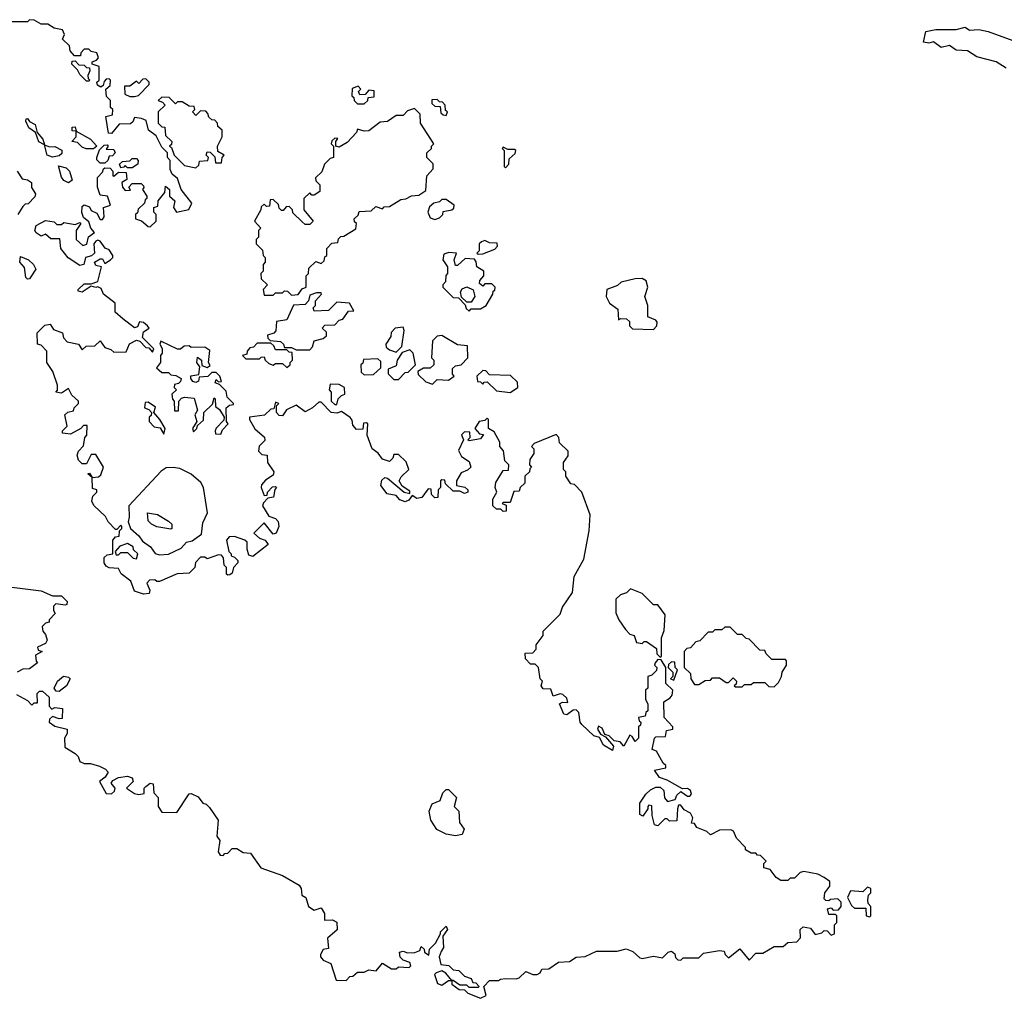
# Model space of a CAD drawing. Extents: x 2494106 to 2685573, y 758056 to 915185.
# Tile 290 of 507: x 2563481 to 2567806, y 873562 to 877860. Entities that reach past the tile are written whole.
import ezdxf

# ---------------------------------------------------------------- set-up
doc = ezdxf.new("R2010")
doc.units = 0

msp = doc.modelspace()

# ---------------------------------------------------------------- linework, layer by layer
at = {"layer": '0CON05XD'}
for points in [[(2563850, 877205), (2563855, 877210), (2563878.3, 877208.3), (2563890, 877195), (2563890, 877175), (2563895, 877172.5), (2563915, 877190), (2563948.3, 877188.3), (2563951.7, 877158.3), (2563930, 877145), (2563932.5, 877125), (2563945, 877110), (2563968.3, 877111.7), (2563960, 877125), (2563975, 877140), (2564015, 877140), (2564025, 877130), (2564027, 877123), (2564020, 877115), (2564040, 877085), (2564040, 877075), (2564031.7, 877068.3), (2564030, 877055), (2564001.7, 877028.3), (2563998.3, 877011.7), (2563990, 877005), (2563990, 876985), (2564017, 876977), (2564045, 876952.5), (2564055, 876950), (2564080, 876975), (2564080, 877005), (2564070, 877015), (2564070, 877035), (2564088.3, 877041.7), (2564090, 877065), (2564118.3, 877101.7), (2564121.7, 877128.3), (2564140, 877115), (2564140, 877085), (2564162.5, 877065), (2564157.5, 877035), (2564170, 877015), (2564223.8, 877026.2), (2564237.5, 877055), (2564190, 877115), (2564175, 877162.5), (2564151.7, 877181.7), (2564142.5, 877202.5), (2564141.7, 877241.7), (2564130, 877255), (2564130, 877275), (2564105, 877300), (2564080, 877350), (2564047.5, 877375), (2564036.7, 877416.7), (2564016.4, 877426.4), (2563985, 877430), (2563978.3, 877411.7), (2563967.5, 877402.5), (2563918.3, 877401.7), (2563885, 877360), (2563871.7, 877361.7), (2563860, 877435), (2563888.3, 877441.7), (2563890, 877465), (2563880, 877475), (2563880, 877505), (2563863, 877523), (2563860, 877555), (2563878.3, 877571.7), (2563880, 877595), (2563875, 877600), (2563861.7, 877598.3), (2563851.7, 877588.3), (2563848.3, 877571.7), (2563837, 877563), (2563823, 877573), (2563820, 877585), (2563830, 877595), (2563830, 877655), (2563800, 877665), (2563800, 877675), (2563818.3, 877681.7), (2563827, 877693), (2563820, 877715), (2563795, 877720), (2563785, 877730), (2563765, 877730), (2563750, 877715), (2563748.3, 877701.7), (2563721.7, 877701.7), (2563703, 877723), (2563700, 877745), (2563670, 877775), (2563677.5, 877795), (2563670, 877815), (2563633, 877823), (2563605, 877840), (2563575, 877840), (2563545, 877857.5), (2563525, 877860), (2563515, 877850), (2563445, 877850)], [(2567815, 877646.7), (2567770, 877675), (2567685, 877697.5), (2567645, 877723.3), (2567595, 877726), (2567565, 877746), (2567528.3, 877738.3), (2567495, 877762.5), (2567475, 877757.5), (2567451.7, 877761.7), (2567461.7, 877808.3), (2567505, 877816.7), (2567595, 877817.5), (2567635, 877826.7), (2567653.6, 877813.6), (2567695, 877816.7), (2567735, 877808.8), (2567891.7, 877751.7)], [(2563785, 877590), (2563775, 877590), (2563745, 877620), (2563735, 877640), (2563710, 877665), (2563711.7, 877678.3), (2563725, 877680), (2563741.7, 877661.7), (2563765, 877660), (2563775, 877650), (2563788.3, 877648.3), (2563790, 877635), (2563780, 877615), (2563781.7, 877601.7), (2563790, 877595), (2563785, 877590)], [(2563985, 877522.5), (2564002.5, 877527.5), (2564050, 877575), (2564050, 877585), (2564035, 877600), (2564021.7, 877598.3), (2564005, 877580), (2563995, 877590), (2563965, 877567.5), (2563941.7, 877568.3), (2563943.6, 877533.6), (2563965, 877522.5), (2563985, 877522.5)], [(2564995, 877490), (2565010, 877505), (2565011.7, 877518.3), (2565038.3, 877521.7), (2565038.3, 877548.3), (2565015, 877550), (2564998.3, 877531.7), (2564975, 877530), (2564970, 877545), (2564980, 877555), (2564968.3, 877568.3), (2564941.7, 877558.3), (2564940, 877525), (2564948.3, 877518.3), (2564950, 877505), (2564965, 877490), (2564995, 877490)], [(2564255, 877210), (2564268.3, 877221.7), (2564271.7, 877238.3), (2564308.3, 877241.7), (2564310, 877255), (2564300, 877265), (2564305, 877280), (2564318.3, 877278.3), (2564338.3, 877258.3), (2564341.7, 877231.7), (2564368.3, 877231.7), (2564370, 877255), (2564380, 877265), (2564351.7, 877281.7), (2564350, 877305), (2564370, 877345), (2564370, 877375), (2564351.7, 877391.7), (2564350, 877405), (2564338.3, 877418.3), (2564325, 877420), (2564311.7, 877431.7), (2564308.3, 877448.3), (2564298.3, 877458.3), (2564275, 877460), (2564255, 877440), (2564240, 877455), (2564250, 877465), (2564248.3, 877478.3), (2564225, 877480), (2564195, 877500), (2564175, 877500), (2564165, 877490), (2564138.3, 877518.3), (2564105, 877520), (2564090, 877505), (2564108.3, 877498.3), (2564120, 877485), (2564090, 877455), (2564090, 877405), (2564105, 877390), (2564118.3, 877388.3), (2564121.7, 877351.7), (2564150, 877325), (2564148.3, 877311.7), (2564140, 877305), (2564148.3, 877298.3), (2564160, 877265), (2564205, 877220), (2564255, 877210)], [(2565355, 877440), (2565360, 877455), (2565351.7, 877461.7), (2565350, 877485), (2565338.3, 877498.3), (2565325, 877500), (2565315, 877510), (2565291.7, 877508.3), (2565291.7, 877491.7), (2565305, 877480), (2565328.3, 877478.3), (2565331.7, 877451.7), (2565341.7, 877441.7), (2565355, 877440)], [(2564675, 876650), (2564705, 876652.5), (2564721.7, 876678.3), (2564740, 876685), (2564740, 876735), (2564750, 876745), (2564751.7, 876768.3), (2564781.7, 876798.3), (2564805, 876790), (2564818.3, 876801.7), (2564821.7, 876818.3), (2564830, 876825), (2564830, 876855), (2564851.7, 876878.3), (2564878.3, 876881.7), (2564881.7, 876898.3), (2564891.7, 876908.3), (2564905, 876910), (2564958.3, 876941.7), (2564960, 876965), (2564951.7, 876971.7), (2564950, 876985), (2564968.3, 877001.7), (2564971.7, 877018.3), (2565025, 877020), (2565045, 877040), (2565075, 877030), (2565081.7, 877038.3), (2565105, 877040), (2565155, 877070), (2565177, 877073), (2565203, 877087), (2565235, 877090), (2565265, 877110), (2565270, 877175), (2565297.5, 877205), (2565297, 877227), (2565270, 877255), (2565270, 877275), (2565290, 877295), (2565290, 877305), (2565300, 877315), (2565242.5, 877405), (2565240, 877445), (2565215, 877470), (2565185, 877460), (2565165, 877440), (2565135, 877440), (2565097, 877413), (2565065, 877410), (2565015, 877372.5), (2564995, 877370), (2564965, 877380), (2564960, 877365), (2564919.3, 877320.7), (2564885, 877300), (2564870, 877305), (2564870, 877325), (2564878.3, 877338.3), (2564865, 877340), (2564851.7, 877328.3), (2564850, 877315), (2564860, 877305), (2564860, 877255), (2564845, 877250), (2564820, 877225), (2564808.3, 877191.7), (2564780, 877165), (2564781.7, 877151.7), (2564800, 877135), (2564800, 877105), (2564775, 877090), (2564765, 877090), (2564755, 877100), (2564730, 877075), (2564730, 877025), (2564770, 876975), (2564755, 876960), (2564735, 876960), (2564721.7, 876971.7), (2564681.7, 877011.7), (2564680, 877025), (2564665, 877040), (2564651.7, 877038.3), (2564638.3, 877021.7), (2564631.7, 877021.7), (2564621.7, 877031.7), (2564618.3, 877048.3), (2564595, 877070), (2564581.7, 877068.3), (2564578.3, 877041.7), (2564565, 877040), (2564555, 877050), (2564541.7, 877038.3), (2564540, 877025), (2564512.5, 876975), (2564540, 876945), (2564530, 876935), (2564530, 876905), (2564520, 876895), (2564520, 876875), (2564548.3, 876848.3), (2564550, 876825), (2564560, 876815), (2564560, 876795), (2564550, 876785), (2564550, 876755), (2564540, 876745), (2564541.7, 876721.7), (2564570, 876695), (2564550, 876675), (2564555, 876650), (2564595, 876650), (2564605, 876660), (2564635, 876660), (2564645, 876670), (2564658.3, 876668.3), (2564675, 876650)], [(2563625, 877256), (2563602, 877265), (2563590, 877310), (2563565, 877323.3), (2563550, 877365), (2563521.4, 877385), (2563507.5, 877415), (2563510, 877425), (2563515, 877426.7), (2563523.6, 877413.6), (2563549.7, 877399.7), (2563557.5, 877365), (2563583.3, 877335), (2563590, 877310), (2563611.7, 877301.7), (2563635, 877303.3), (2563666.4, 877286.4), (2563667, 877273), (2563655, 877262.5), (2563625, 877256)], [(2563805, 877292.5), (2563773, 877293), (2563755, 877300), (2563735, 877320), (2563710, 877325), (2563730, 877345), (2563730, 877370), (2563711.7, 877371.7), (2563711.7, 877388.3), (2563725, 877390), (2563730, 877370), (2563792.5, 877335), (2563820, 877305), (2563805, 877292.5)], [(2563855, 877230), (2563835, 877230), (2563820, 877245), (2563820, 877255), (2563831.7, 877288.3), (2563851.7, 877308.3), (2563865, 877310), (2563870, 877305), (2563861.7, 877291.7), (2563895, 877290), (2563900, 877275), (2563888.3, 877261.7), (2563875, 877260), (2563868.3, 877241.7), (2563855, 877230)], [(2565615, 877210), (2565630, 877225), (2565631.7, 877248.3), (2565658.3, 877271.7), (2565660, 877285), (2565655, 877290), (2565625, 877290), (2565605, 877300), (2565600, 877295), (2565610, 877285), (2565610, 877215), (2565615, 877210)], [(2563975, 877210), (2563955, 877210), (2563945, 877220), (2563938.3, 877211.7), (2563925, 877210), (2563920, 877225), (2563933, 877237), (2563965, 877240), (2563975, 877250), (2563995, 877250), (2564001.7, 877241.7), (2564000, 877225), (2563975, 877210)], [(2566171.7, 874711.7), (2566161.7, 874718.3), (2566135, 874670), (2566118.3, 874688.3), (2566093, 874693), (2566070, 874715), (2566051.7, 874721.7), (2566039.3, 874749.3), (2566023, 874757), (2566020, 874745), (2566032.5, 874722.5), (2566055, 874710), (2566089.3, 874669.3), (2566085, 874650), (2566045, 874673.8), (2566028.3, 874708.3), (2566002.5, 874715), (2565950, 874765), (2565943.3, 874775), (2565937, 874817), (2565925, 874830), (2565911.7, 874828.3), (2565885, 874807.5), (2565870.7, 874810.7), (2565852.5, 874855), (2565865, 874862.5), (2565888.3, 874861.7), (2565885, 874880), (2565867, 874897), (2565855, 874900), (2565825, 874890), (2565815, 874920), (2565781.2, 874921.2), (2565772.5, 874935), (2565777.5, 874955), (2565767.5, 874965), (2565760, 875015), (2565745, 875030), (2565725, 875030), (2565703, 875053), (2565701.7, 875078.3), (2565735, 875080), (2565750, 875095), (2565750, 875115), (2565780, 875155), (2565780, 875175), (2565855, 875250), (2565865, 875280), (2565910, 875345), (2565917.5, 875415), (2565959.3, 875490.7), (2565982.5, 875615), (2565987.5, 875685), (2565950, 875785), (2565918.3, 875818.3), (2565901.7, 875821.7), (2565880, 875855), (2565880, 875875), (2565870, 875885), (2565870, 875915), (2565890, 875945), (2565890, 875965), (2565851.7, 876001.7), (2565850, 876025), (2565838.3, 876038.3), (2565741.7, 875998.3), (2565730, 875985), (2565740, 875975), (2565740, 875955), (2565721.7, 875928.3), (2565720, 875905), (2565730, 875895), (2565721.7, 875888.3), (2565720, 875875), (2565700, 875855), (2565700, 875825), (2565680, 875805), (2565675, 875790), (2565651.7, 875788.3), (2565635, 875740), (2565605, 875740), (2565600, 875735), (2565618.3, 875728.3), (2565618.3, 875701.7), (2565605, 875700), (2565595, 875710), (2565575, 875710), (2565560, 875725), (2565560, 875755), (2565577.5, 875785), (2565570, 875805), (2565573, 875827), (2565605, 875880), (2565628.3, 875881.7), (2565630, 875905), (2565613, 875923), (2565606.4, 875966.4), (2565590, 875985), (2565590, 876005), (2565565, 876050), (2565540, 876065), (2565540, 876105), (2565535, 876110), (2565525, 876100), (2565500, 876095), (2565480, 876065), (2565501.7, 876041.7), (2565518.3, 876038.3), (2565505, 876020), (2565455, 876010), (2565450, 876015), (2565460, 876025), (2565458.3, 876048.3), (2565435, 876050), (2565422.5, 876037.5), (2565430, 876015), (2565408.3, 875968.3), (2565421.7, 875941.7), (2565455, 875920), (2565462.5, 875895), (2565448.8, 875881.2), (2565420, 875870), (2565400, 875835), (2565400, 875815), (2565437, 875807), (2565450, 875795), (2565450, 875785), (2565435, 875780), (2565415, 875790), (2565385, 875790), (2565351.7, 875821.7), (2565348.3, 875838.3), (2565335, 875840), (2565330, 875835), (2565330, 875805), (2565320, 875795), (2565318.3, 875761.7), (2565305, 875760), (2565290, 875775), (2565288.3, 875798.3), (2565275, 875800), (2565248.3, 875761.7), (2565225, 875756.7), (2565205, 875770), (2565190, 875750), (2565175, 875742.5), (2565151.7, 875751.7), (2565135, 875770), (2565095, 875777.5), (2565067.5, 875815), (2565071.7, 875838.3), (2565085, 875850), (2565097, 875847), (2565170, 875785), (2565195, 875780), (2565195, 875790), (2565161.7, 875811.7), (2565147.5, 875835), (2565157, 875853), (2565190, 875885), (2565178.3, 875918.3), (2565145, 875950), (2565125, 875950), (2565120, 875935), (2565105, 875920), (2565075, 875930), (2565056.4, 875956.4), (2565030, 875975), (2565007.5, 876035), (2565010, 876085), (2565005, 876090), (2564991.7, 876088.3), (2564988.3, 876061.7), (2564960.7, 876060.7), (2564945, 876080), (2564941.7, 876101.7), (2564933, 876113), (2564895, 876140), (2564875, 876132.5), (2564850, 876135), (2564805, 876180), (2564795, 876180), (2564767.5, 876155), (2564735, 876137.5), (2564695, 876167.5), (2564653.3, 876146.7), (2564635, 876120), (2564621.7, 876121.7), (2564610, 876135), (2564610, 876165), (2564620, 876175), (2564605, 876180), (2564598.3, 876151.7), (2564585, 876150), (2564557, 876123), (2564490, 876115), (2564490, 876105), (2564513.6, 876063.6), (2564556.4, 876026.4), (2564557.5, 876012.5), (2564533, 875987), (2564530, 875965), (2564545, 875950), (2564568.3, 875948.3), (2564570, 875915), (2564597.5, 875875), (2564595, 875860), (2564561.7, 875838.3), (2564543, 875817), (2564542.5, 875805), (2564555, 875770), (2564568.3, 875771.7), (2564570, 875785), (2564591.7, 875808.3), (2564605, 875810), (2564610, 875805), (2564602.5, 875797.5), (2564596.4, 875763.6), (2564571.7, 875758.3), (2564551.7, 875738.3), (2564547.5, 875725), (2564575, 875680), (2564605, 875670), (2564617, 875657), (2564620, 875635), (2564607.5, 875605), (2564595, 875600), (2564555, 875650), (2564510, 875605), (2564535, 875582.5), (2564560, 875575), (2564572.5, 875555), (2564505, 875503.3), (2564488.3, 875508.3), (2564480, 875535), (2564480, 875565), (2564470, 875575), (2564425, 875590), (2564401.7, 875588.3), (2564390, 875575), (2564400, 875525), (2564410, 875515), (2564410, 875505), (2564425, 875500), (2564440, 875485), (2564440, 875475), (2564420, 875455), (2564415, 875430), (2564405, 875422.5), (2564395, 875420), (2564390, 875425), (2564390, 875455), (2564380, 875465), (2564377, 875497), (2564368.3, 875508.3), (2564355, 875510), (2564305, 875492.5), (2564295, 875500), (2564275, 875500), (2564253, 875477), (2564250, 875455), (2564225, 875430), (2564173, 875427), (2564095, 875393.3), (2564083, 875393), (2564075, 875400), (2564051.7, 875398.3), (2564040, 875385), (2564052.5, 875355), (2564050, 875340), (2564025, 875337.5), (2563985, 875350), (2563970, 875395), (2563927, 875427), (2563915, 875450), (2563875, 875452.5), (2563860.7, 875460.7), (2563852.5, 875475), (2563851.7, 875498.3), (2563865, 875510), (2563890, 875515), (2563890, 875575), (2563901.7, 875588.3), (2563918.3, 875591.7), (2563920, 875615), (2563930, 875625), (2563930, 875635), (2563925, 875640), (2563908.3, 875621.7), (2563901.7, 875621.7), (2563870, 875655), (2563858.3, 875678.3), (2563807, 875727), (2563797.5, 875745), (2563803, 875767), (2563820, 875785), (2563820, 875795), (2563801.7, 875801.7), (2563800, 875850), (2563780, 875865), (2563788.3, 875868.3), (2563800, 875850), (2563827, 875853), (2563838.3, 875861.7), (2563850, 875895), (2563815, 875950), (2563795, 875950), (2563775, 875910), (2563755, 875910), (2563740, 875925), (2563733, 875947), (2563740, 875965), (2563761.7, 875988.3), (2563767.5, 876025), (2563776.7, 876035), (2563778.3, 876078.3), (2563761.7, 876078.3), (2563750, 876065), (2563705, 876040), (2563670, 876045), (2563670, 876055), (2563690, 876075), (2563680, 876125), (2563693, 876137), (2563718.3, 876141.7), (2563720, 876155), (2563740, 876175), (2563740, 876185), (2563710.7, 876210.7), (2563695, 876240), (2563665, 876220), (2563640, 876225), (2563647.5, 876232.5), (2563647.5, 876255), (2563627.5, 876315), (2563600, 876355), (2563600, 876405), (2563575, 876430), (2563560, 876435), (2563557.5, 876485), (2563591.9, 876518.1), (2563615, 876523.3), (2563630, 876500), (2563670, 876485), (2563673, 876463), (2563690, 876445), (2563740, 876435), (2563755, 876410), (2563773, 876427), (2563811.7, 876428.3), (2563835, 876450), (2563855, 876420), (2563881.7, 876411.7), (2563895, 876400), (2563948.3, 876401.7), (2563963.6, 876436.4), (2563995, 876452.5), (2564008.3, 876448.3), (2564035, 876420), (2564048.3, 876418.3), (2564065, 876400), (2564070, 876415), (2564055, 876430), (2564020, 876465), (2564025, 876490), (2564050, 876505), (2564042.5, 876515), (2564025, 876530), (2564007.5, 876532.5), (2563998.8, 876511.2), (2563985, 876507.5), (2563935, 876546.7), (2563900, 876575), (2563900, 876615), (2563850, 876655), (2563839.3, 876679.3), (2563825, 876687.5), (2563815, 876683.8), (2563795, 876690), (2563755.9, 876664.1), (2563738.3, 876668.3), (2563737.5, 876675), (2563765, 876700), (2563795, 876700), (2563825, 876710), (2563840, 876775), (2563815, 876780), (2563810, 876795), (2563835, 876810), (2563845, 876810), (2563855, 876790), (2563880, 876805), (2563890, 876815), (2563890, 876825), (2563875, 876850), (2563857, 876857), (2563835, 876887.5), (2563825, 876892.5), (2563815, 876887.5), (2563806.7, 876875), (2563810, 876835), (2563797, 876823), (2563770, 876815), (2563762.5, 876785), (2563745, 876780), (2563694.1, 876814.1), (2563662.5, 876855), (2563658.3, 876898.3), (2563618.3, 876898.3), (2563595, 876917.5), (2563575, 876910), (2563553.6, 876923.6), (2563547.5, 876935), (2563553.6, 876956.4), (2563595, 876977.5), (2563632.5, 876972.5), (2563645, 876960), (2563665, 876960), (2563675, 876970), (2563725, 876960), (2563745, 876970), (2563750, 876965), (2563730, 876935), (2563730, 876895), (2563758.3, 876868.3), (2563776.4, 876873.6), (2563783, 876907), (2563810, 876925), (2563793.8, 876943.8), (2563785, 876972.5), (2563761.2, 876991.2), (2563753.9, 877013.9), (2563755, 877040), (2563765, 877047.5), (2563788.3, 877038.3), (2563795, 877022.5), (2563820, 877010), (2563835, 876982.5), (2563845, 876982.5), (2563852.5, 876995), (2563850, 877035), (2563880, 877045), (2563867.5, 877085), (2563835, 877090), (2563822.5, 877125), (2563823, 877167), (2563845, 877190), (2563850, 877205)], [(2563695, 877143.8), (2563675, 877154), (2563665, 877168.8), (2563651.7, 877218.3), (2563685, 877210), (2563700, 877195), (2563711.2, 877155), (2563695, 877143.8)], [(2563470, 877195), (2563491.7, 877161.7), (2563515, 877157.5), (2563532.5, 877145), (2563533, 877123), (2563550, 877095), (2563548.3, 877081.7), (2563518.3, 877051.7), (2563505, 877050), (2563495, 877040), (2563472.5, 877005)], [(2565305, 876982.5), (2565325, 876990), (2565340, 877005), (2565341.7, 877018.3), (2565380, 877025), (2565388.3, 877031.7), (2565390, 877045), (2565355, 877070), (2565335, 877070), (2565325, 877060), (2565300, 877055), (2565281.7, 877038.3), (2565273.8, 877015), (2565285, 876990), (2565305, 876982.5)], [(2565495, 876830), (2565515, 876832.5), (2565568.3, 876851.7), (2565580, 876865), (2565578.3, 876878.3), (2565545, 876880), (2565525, 876890), (2565510, 876885), (2565500, 876875), (2565500, 876845), (2565490, 876835), (2565495, 876830)], [(2563515, 876720), (2563508.3, 876728.3), (2563501.7, 876771.7), (2563482.5, 876795), (2563485, 876820), (2563520, 876805), (2563542.5, 876785), (2563552.5, 876765), (2563525, 876722.5), (2563515, 876720)], [(2565455, 876580), (2565465, 876590), (2565505, 876590), (2565530, 876605), (2565560, 876655), (2565561.7, 876668.3), (2565568.3, 876671.7), (2565570, 876685), (2565555, 876700), (2565525, 876700), (2565515, 876690), (2565501.7, 876701.7), (2565502.5, 876715), (2565520, 876735), (2565520, 876755), (2565490, 876775), (2565487, 876797), (2565478.3, 876808.3), (2565438.3, 876811.7), (2565405, 876780), (2565395, 876780), (2565390, 876805), (2565400, 876835), (2565367, 876837), (2565345, 876830), (2565340, 876805), (2565360, 876775), (2565360, 876745), (2565353, 876737), (2565351.7, 876708.3), (2565340, 876695), (2565340, 876685), (2565385, 876640), (2565408.3, 876638.3), (2565438.3, 876608.3), (2565441.7, 876591.7), (2565455, 876580)], [(2566265, 876500), (2566280, 876515), (2566281.7, 876531.7), (2566275, 876540), (2566240, 876555), (2566240, 876605), (2566227.5, 876645), (2566240, 876685), (2566233.3, 876713.3), (2566215, 876723.3), (2566185, 876722.5), (2566123, 876707), (2566107, 876693), (2566060, 876675), (2566057.5, 876645), (2566072.5, 876615), (2566108.8, 876588.8), (2566111.7, 876541.7), (2566122.5, 876547.5), (2566147, 876547), (2566160, 876535), (2566160, 876515), (2566173, 876503), (2566265, 876500)], [(2565465, 876620), (2565445, 876620), (2565421.7, 876641.7), (2565417.5, 876665), (2565425, 876677.5), (2565445, 876686.7), (2565473, 876673), (2565480, 876645), (2565465, 876620)], [(2564755, 876410), (2564767, 876423), (2564775, 876450), (2564815, 876460), (2564828.3, 876471.7), (2564828.3, 876488.3), (2564810, 876505), (2564821.7, 876518.3), (2564865, 876520), (2564885, 876540), (2564900, 876545), (2564925, 876580), (2564948.3, 876581.7), (2564930, 876615), (2564875, 876620), (2564837, 876583), (2564775, 876580), (2564770, 876595), (2564780, 876605), (2564780, 876625), (2564807.5, 876655), (2564805, 876660), (2564785, 876660), (2564755, 876650), (2564750, 876625), (2564735, 876610), (2564683.3, 876606.7), (2564655, 876542.5), (2564610, 876535), (2564607, 876493), (2564597, 876483), (2564570, 876475), (2564571.7, 876461.7), (2564581.7, 876451.7), (2564627, 876447), (2564640, 876435), (2564645, 876420), (2564675, 876420), (2564695, 876410), (2564755, 876410)], [(2565135, 876400), (2565160, 876425), (2565170, 876495), (2565165, 876510), (2565130, 876505), (2565113, 876487), (2565111.7, 876468.3), (2565090, 876435), (2565091.7, 876421.7), (2565105, 876410), (2565135, 876400)], [(2565295, 876260), (2565315, 876280), (2565365, 876277.5), (2565390, 876295), (2565383, 876303), (2565381.7, 876328.3), (2565395, 876340), (2565420, 876345), (2565450, 876375), (2565448.3, 876428.3), (2565405, 876432.5), (2565335, 876472.5), (2565315, 876470), (2565295, 876450), (2565290, 876375), (2565300, 876365), (2565300, 876345), (2565285, 876330), (2565255, 876330), (2565230, 876315), (2565231.7, 876301.7), (2565265, 876270), (2565295, 876260)], [(2564365, 876040), (2564371.7, 876058.3), (2564397.5, 876085), (2564390, 876095), (2564387.5, 876155), (2564403, 876167), (2564420, 876170), (2564420, 876175), (2564393, 876203), (2564388.3, 876228.3), (2564358.3, 876258.3), (2564340, 876265), (2564345, 876280), (2564355, 876270), (2564368.3, 876271.7), (2564360, 876295), (2564345, 876310), (2564325, 876310), (2564307, 876293), (2564270, 876290), (2564267, 876273), (2564255, 876267.5), (2564241.2, 876271.2), (2564232.5, 876285), (2564233.3, 876296.7), (2564267.5, 876302.5), (2564272.5, 876335), (2564260, 876355), (2564261.7, 876378.3), (2564280, 876365), (2564281.7, 876341.7), (2564305, 876332.5), (2564318.3, 876341.7), (2564310, 876355), (2564317, 876407), (2564295, 876422.5), (2564235, 876420), (2564225, 876427.5), (2564203, 876427), (2564187, 876413), (2564175, 876412.5), (2564101.7, 876448.3), (2564097.5, 876435), (2564106.4, 876416.4), (2564107.5, 876395), (2564100, 876385), (2564100, 876355), (2564081.7, 876331.7), (2564105, 876310), (2564135, 876310), (2564145, 876300), (2564167, 876297), (2564190, 876285), (2564188.3, 876271.7), (2564178.3, 876261.7), (2564161.7, 876258.3), (2564160, 876245), (2564170, 876235), (2564150, 876215), (2564153, 876193), (2564160, 876185), (2564161.7, 876141.7), (2564178.3, 876141.7), (2564180, 876185), (2564191.7, 876198.3), (2564205, 876202.5), (2564248.3, 876198.3), (2564262.5, 876145), (2564250, 876125), (2564260, 876095), (2564240, 876065), (2564245, 876050), (2564260, 876065), (2564261.7, 876078.3), (2564288.3, 876101.7), (2564290, 876135), (2564328.3, 876171.7), (2564335, 876200), (2564340, 876195), (2564341.7, 876161.7), (2564358.3, 876148.3), (2564380, 876115), (2564378.3, 876101.7), (2564343.6, 876066.4), (2564340, 876055), (2564341.7, 876041.7), (2564365, 876040)], [(2564655, 876332.5), (2564670, 876345), (2564670, 876355), (2564680, 876365), (2564678.3, 876398.3), (2564665, 876400), (2564655, 876410), (2564605, 876410), (2564598.3, 876428.3), (2564585, 876440), (2564525, 876440), (2564508.3, 876421.7), (2564491.7, 876418.3), (2564480, 876405), (2564478.3, 876391.7), (2564460, 876385), (2564475, 876370), (2564535, 876370), (2564541.7, 876378.3), (2564555, 876380), (2564560, 876365), (2564575, 876350), (2564595, 876342.5), (2564605, 876350), (2564635, 876350), (2564655, 876332.5)], [(2565145, 876280), (2565175, 876310), (2565188.3, 876311.7), (2565220, 876345), (2565210, 876395), (2565195, 876410), (2565161.7, 876398.3), (2565140, 876365), (2565135, 876340), (2565100, 876325), (2565100, 876305), (2565125, 876280), (2565145, 876280)], [(2564995, 876300), (2565035, 876302.5), (2565068.3, 876331.7), (2565068.3, 876358.3), (2565055, 876370), (2564991.7, 876368.3), (2564988.3, 876351.7), (2564980, 876345), (2564981.7, 876311.7), (2564995, 876300)], [(2565635, 876222.5), (2565670, 876245), (2565668.3, 876268.3), (2565637, 876297), (2565545, 876300), (2565528.3, 876318.3), (2565515, 876320), (2565490, 876295), (2565491.7, 876271.7), (2565505, 876270), (2565515, 876260), (2565521.7, 876268.3), (2565535, 876270), (2565575, 876230), (2565635, 876222.5)], [(2564875, 876170), (2564880, 876195), (2564895, 876210), (2564910, 876215), (2564907.5, 876245), (2564885, 876257.5), (2564845, 876260), (2564840, 876235), (2564850, 876225), (2564850, 876185), (2564865, 876170), (2564875, 876170)], [(2564115, 876040), (2564120, 876065), (2564097.5, 876105), (2564070, 876135), (2564078.3, 876158.3), (2564045, 876180), (2564031.7, 876178.3), (2564030, 876155), (2564048.3, 876148.3), (2564060, 876135), (2564058.3, 876121.7), (2564050, 876115), (2564050, 876095), (2564071.7, 876071.7), (2564098.3, 876068.3), (2564115, 876040)], [(2564095, 875510), (2564135, 875513.3), (2564191.2, 875538.8), (2564213.8, 875565), (2564238.3, 875571.7), (2564279.3, 875600.7), (2564285, 875650), (2564306.7, 875695), (2564288, 875805), (2564277.3, 875827.3), (2564234.2, 875864.2), (2564185, 875888.8), (2564155, 875894), (2564125, 875892.5), (2564102, 875878), (2563960, 875725), (2563962.5, 875675), (2563957.5, 875655), (2563967.5, 875625), (2564005, 875593.3), (2564020.3, 875570.3), (2564056.2, 875545), (2564076.4, 875516.4), (2564095, 875510)], [(2564145, 875622.5), (2564083.6, 875633.6), (2564060, 875645), (2564045, 875660), (2564042.5, 875695), (2564087, 875687), (2564135, 875657.5), (2564150, 875645), (2564150, 875625), (2564145, 875622.5)], [(2563995, 875492.5), (2564000, 875515), (2563981.7, 875531.7), (2563980, 875545), (2563955, 875560), (2563921.7, 875548.3), (2563900, 875525), (2563905, 875510), (2563915, 875510), (2563925, 875520), (2563955, 875520), (2563980, 875495), (2563995, 875492.5)], [(2563435, 875370), (2563575, 875351.2), (2563625, 875330), (2563665, 875330), (2563690, 875305), (2563688.3, 875291.7), (2563681.7, 875288.3), (2563640, 875295), (2563630, 875285), (2563630, 875265), (2563637, 875253), (2563610, 875225), (2563610, 875215), (2563595, 875210), (2563580, 875195), (2563582.5, 875175), (2563595, 875160), (2563602.5, 875135), (2563595, 875120), (2563560, 875105), (2563561.7, 875091.7), (2563580, 875085), (2563550, 875070), (2563553, 875043), (2563560, 875035), (2563525, 875010), (2563495, 875007.5), (2563470, 874995)], [(2566295, 875060), (2566300, 875065), (2566300, 875145), (2566311.7, 875178.3), (2566317, 875247), (2566285, 875290), (2566265, 875290), (2566215, 875340), (2566165, 875360), (2566147, 875343), (2566120, 875335), (2566100, 875315), (2566100, 875255), (2566112.5, 875225), (2566141.7, 875181.7), (2566161.7, 875161.7), (2566180, 875155), (2566190, 875125), (2566215, 875120), (2566225, 875130), (2566235, 875130), (2566278.3, 875098.3), (2566280, 875075), (2566295, 875060)], [(2566795, 874930), (2566815, 874950), (2566827.5, 874975), (2566830, 874995), (2566850, 875025), (2566850, 875045), (2566845, 875050), (2566785, 875050), (2566760, 875075), (2566755, 875090), (2566731.7, 875091.7), (2566685, 875140), (2566673, 875143), (2566655, 875160), (2566635, 875160), (2566601.7, 875191.7), (2566578.3, 875191.7), (2566565, 875180), (2566535, 875180), (2566525, 875170), (2566505, 875170), (2566468.3, 875131.7), (2566451.7, 875128.3), (2566428.3, 875101.7), (2566411.7, 875098.3), (2566400, 875085), (2566400, 875015), (2566428.3, 874988.3), (2566430, 874965), (2566445, 874940), (2566465, 874940), (2566491.7, 874958.3), (2566515, 874960), (2566525, 874970), (2566555, 874970), (2566585, 874950), (2566595, 874950), (2566615, 874970), (2566630, 874955), (2566628.3, 874941.7), (2566620, 874935), (2566625, 874930), (2566655, 874930), (2566665, 874940), (2566695, 874940), (2566705, 874950), (2566755, 874950), (2566771.7, 874931.7), (2566795, 874930)], [(2563467, 874897), (2563515, 874870), (2563535, 874850), (2563545, 874860), (2563560, 874860), (2563558.3, 874901.7), (2563568.3, 874911.7), (2563581.7, 874911.7), (2563610, 874885), (2563610, 874845), (2563621.7, 874831.7), (2563635, 874840), (2563670, 874835), (2563668.3, 874791.7), (2563655, 874790), (2563625, 874800), (2563611.7, 874788.3), (2563610, 874775), (2563635, 874757.5), (2563690, 874745), (2563690, 874725), (2563677.5, 874705), (2563680, 874665), (2563725, 874637.5), (2563737.5, 874625), (2563745, 874602.5), (2563765, 874593.3), (2563793, 874593), (2563831.7, 874581.7), (2563858.3, 874568.3), (2563870, 874555), (2563856.4, 874533.6), (2563832.5, 874515), (2563861.7, 874461.7), (2563885, 874460), (2563898.3, 874471.7), (2563900, 874485), (2563883, 874507), (2563890.7, 874519.3), (2563915, 874532.5), (2563955, 874537.5), (2563975, 874530), (2563980, 874515), (2563950, 874485), (2563985, 874462.5), (2564005, 874457.5), (2564028.3, 874461.7), (2564027.5, 874485), (2564035, 874492.5), (2564055, 874507.5), (2564067.5, 874505), (2564070, 874465), (2564090, 874445), (2564090, 874405), (2564105, 874380), (2564171.7, 874378.3), (2564225, 874460), (2564235, 874462.5), (2564265, 874447.5), (2564285, 874420), (2564300, 874415), (2564315, 874400), (2564352.5, 874345), (2564347.5, 874275), (2564360, 874255), (2564352.5, 874205), (2564361.7, 874191.7), (2564375, 874190), (2564381.7, 874198.3), (2564395, 874200), (2564415, 874220), (2564435, 874220), (2564463, 874203), (2564495, 874200), (2564540, 874135), (2564635, 874102.5), (2564709.3, 874059.3), (2564717.5, 874045), (2564720, 874015), (2564737.5, 874005), (2564750, 873965), (2564775, 873950), (2564805, 873960), (2564820, 873935), (2564820, 873905), (2564855, 873907.5), (2564875, 873897.5), (2564876.1, 873863.9), (2564833, 873827), (2564838.3, 873781.7), (2564815, 873777.5), (2564802.5, 873755), (2564802.5, 873745), (2564815, 873730), (2564847.5, 873715), (2564871.7, 873641.7), (2564915, 873640), (2564931.7, 873658.3), (2564945, 873660), (2564965, 873677.5), (2564995, 873677.5), (2565015, 873687.5), (2565047, 873683), (2565075, 873717.5), (2565115, 873692.5), (2565135, 873692.5), (2565145, 873700), (2565191.7, 873698.3), (2565200, 873705), (2565195, 873720), (2565165, 873730), (2565153, 873743), (2565150, 873765), (2565165, 873770), (2565185, 873762.5), (2565217, 873763), (2565238.3, 873771.7), (2565245, 873790), (2565258.3, 873778.3), (2565260, 873765), (2565278.3, 873751.7), (2565281.7, 873778.3), (2565307.5, 873805), (2565330, 873845), (2565330, 873855), (2565355, 873880), (2565360, 873865), (2565340, 873835), (2565343.3, 873785), (2565332.3, 873767.7), (2565323.3, 873745), (2565330.7, 873710.7), (2565367, 873707), (2565385, 873687.5), (2565410, 873685), (2565435, 873660), (2565465, 873650), (2565471.7, 873631.7), (2565485, 873630), (2565500, 873615), (2565495, 873610), (2565455, 873610), (2565445, 873620), (2565415, 873620), (2565385, 873640), (2565380, 873640), (2565380, 873625), (2565411.7, 873601.7), (2565435, 873600), (2565450, 873585), (2565505, 873562.5), (2565530, 873575), (2565520, 873615), (2565545, 873640), (2565585, 873640), (2565593, 873647), (2565615, 873650), (2565661.7, 873648.3), (2565675, 873652.5), (2565705, 873680), (2565735, 873667.5), (2565755, 873667.5), (2565767.5, 873675), (2565775, 873690), (2565805, 873692.5), (2565848.3, 873721.7), (2565896.4, 873723.6), (2565925, 873742.5), (2565965, 873746.7), (2566015, 873770), (2566105, 873770), (2566145, 873780), (2566175, 873767.5), (2566205, 873740), (2566215, 873737.5), (2566265, 873747.5), (2566305, 873740), (2566330, 873765), (2566345, 873770), (2566358.3, 873758.3), (2566361.7, 873741.7), (2566371.7, 873731.7), (2566385, 873730), (2566395, 873740), (2566465, 873740), (2566485, 873760), (2566555, 873772.5), (2566575, 873770), (2566580, 873755), (2566595, 873740), (2566645, 873780), (2566685, 873730), (2566715, 873760), (2566745, 873760), (2566795, 873790), (2566835, 873790), (2566855, 873807.5), (2566895, 873810), (2566911.7, 873828.3), (2566910, 873865), (2566923, 873877), (2566955, 873870), (2566975, 873842.5), (2567005, 873850), (2567015, 873860), (2567028.3, 873858.3), (2567045, 873840), (2567060, 873845), (2567060, 873885), (2567070, 873895), (2567070, 873925), (2567065, 873930), (2567035, 873930), (2567030, 873955), (2567045, 873960), (2567055, 873950), (2567078.3, 873951.7), (2567090, 873965), (2567090, 873985), (2567075, 874000), (2567043, 873997), (2567035, 873990), (2567021.7, 873991.7), (2567015, 874000), (2567017.5, 874025), (2567040, 874055), (2567040, 874075), (2567015, 874092.5), (2566987, 874107), (2566925, 874120), (2566910, 874115), (2566885, 874090), (2566865, 874090), (2566855, 874080), (2566825, 874080), (2566803.6, 874093.6), (2566778.3, 874128.3), (2566750, 874135), (2566750, 874155), (2566760, 874165), (2566735, 874190), (2566721.7, 874191.7), (2566715, 874200), (2566695, 874200), (2566670, 874215), (2566670, 874225), (2566630, 874265), (2566616.7, 874296.7), (2566605, 874302.5), (2566555, 874301.2), (2566515, 874280), (2566500, 874295), (2566455, 874312.5), (2566445, 874330), (2566431.7, 874331.7), (2566437.5, 874355), (2566427.5, 874375), (2566400.7, 874390.7), (2566385, 874410), (2566375, 874410), (2566370, 874395), (2566368.3, 874341.7), (2566335, 874340), (2566325, 874350), (2566315, 874350), (2566285, 874320), (2566270, 874325), (2566260, 874365), (2566258.3, 874408.3), (2566245, 874410), (2566240, 874405), (2566240, 874395), (2566218.3, 874361.7), (2566205, 874370), (2566205, 874420), (2566231.7, 874458.3), (2566251.7, 874478.3), (2566275, 874490), (2566295, 874490), (2566310, 874475), (2566313, 874443), (2566327, 874427), (2566360, 874435), (2566367.5, 874455), (2566385, 874470), (2566415, 874450), (2566425, 874450), (2566431.7, 874458.3), (2566427.5, 874475), (2566415, 874483.3), (2566392.5, 874482.5), (2566325, 874520), (2566291.7, 874531.7), (2566270, 874565), (2566320, 874575), (2566320, 874585), (2566307.5, 874595), (2566278.3, 874648.3), (2566260, 874655), (2566270, 874705), (2566275, 874710), (2566318.3, 874711.7), (2566321.7, 874738.3), (2566350, 874745), (2566350, 874755), (2566312.5, 874795), (2566310, 874865), (2566338.3, 874881.7), (2566347, 874893), (2566350, 874915), (2566320, 874945), (2566320, 875015), (2566298.3, 875048.3), (2566285, 875050), (2566272.5, 875035), (2566270, 875025), (2566280, 875015), (2566278.3, 875001.7), (2566258.3, 874981.7), (2566240, 874975), (2566240, 874925), (2566230, 874915), (2566230, 874875), (2566240, 874855), (2566240, 874825), (2566231.7, 874818.3), (2566228.3, 874801.7), (2566200, 874795), (2566201.7, 874781.7), (2566210, 874775), (2566208.3, 874761.7), (2566200, 874755), (2566200, 874705), (2566185, 874690), (2566171.7, 874711.7)], [(2566355, 874960), (2566370, 875005), (2566360, 875015), (2566358.3, 875038.3), (2566345, 875040), (2566331.7, 875028.3), (2566330, 875015), (2566350, 874995), (2566350, 874975), (2566340, 874965), (2566355, 874960)], [(2563655, 874910), (2563641.7, 874911.7), (2563632.5, 874925), (2563647.5, 874955), (2563673, 874977), (2563695, 874972.5), (2563702.5, 874965), (2563687.5, 874935), (2563655, 874910)], [(2565395, 874276), (2565355, 874283.3), (2565313.6, 874303.6), (2565287.5, 874345), (2565280, 874385), (2565293, 874417), (2565328.3, 874431.7), (2565340, 874465), (2565355, 874480), (2565365, 874480), (2565400, 874445), (2565390, 874405), (2565410, 874385), (2565412.5, 874335), (2565433.8, 874305), (2565425, 874282), (2565395, 874276)], [(2567215, 873920), (2567220, 873925), (2567220, 873965), (2567208.3, 873978.3), (2567207.5, 873995), (2567210, 874015), (2567220, 874025), (2567220, 874045), (2567205, 874050), (2567185, 874030), (2567130, 874035), (2567117.5, 874005), (2567135, 873970), (2567148.3, 873958.3), (2567198.3, 873958.3), (2567200, 873925), (2567215, 873920)], [(2565335, 873620), (2565365, 873640), (2565380, 873640), (2565353, 873673), (2565335, 873682.5), (2565310, 873675), (2565303.3, 873666.7), (2565317, 873627), (2565335, 873620)]]:
    msp.add_lwpolyline(points, dxfattribs=at)

doc.saveas('drawing.dxf')
